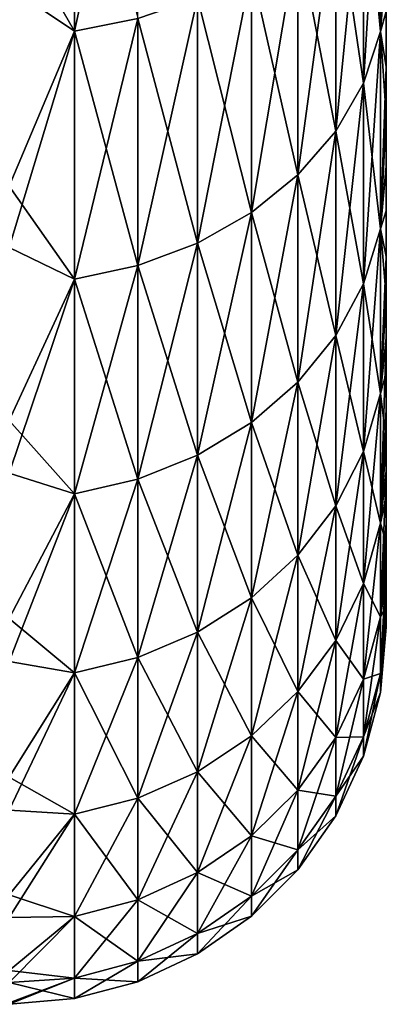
# Model space of a CAD drawing. Header units: millimetres. Extents: x -139 to 106, y -8 to 139.
# Tile 446 of 459: x 100.55 to 102.5, y 56.06 to 61.28. Entities that reach past the tile are written whole.
import ezdxf

# ---------------------------------------------------------------- set-up
doc = ezdxf.new("R2010")
doc.units = ezdxf.units.MM
doc.header["$LTSCALE"] = 53.842063
for name, color, linetype in [('93', 7, 'CONTINUOUS'), ('94', 7, 'CONTINUOUS'), ('95', 7, 'CONTINUOUS')]:
    doc.layers.add(name, color=color, linetype=linetype)

msp = doc.modelspace()

# ---------------------------------------------------------------- linework, layer by layer
at = {"layer": '93', "color": 8, "linetype": 'CONTINUOUS'}
for points in [[(100.8449, 61.2221, -13.3626), (100.5, 61.4548, -13.6604), (100.8449, 62.7002, -14.8406), (100.8449, 61.2221, -13.3626)], [(100.8449, 61.2221, -13.3626), (100.8449, 62.7002, -14.8406), (101.182, 61.289, -13.3024), (100.8449, 61.2221, -13.3626)], [(102.4696, 61.2195, -10.7843), (102.3792, 62.1776, -12.5023), (102.4696, 62.4281, -12.2767), (102.4696, 61.2195, -10.7843)], [(102.4696, 61.2195, -10.7843), (102.4696, 62.4281, -12.2767), (102.5, 61.9246, -11.1405), (102.4696, 61.2195, -10.7843)], [(102.3792, 60.9468, -10.9824), (102.2317, 61.9426, -12.7139), (102.3792, 62.1776, -12.5023), (102.3792, 60.9468, -10.9824)], [(102.3792, 60.9468, -10.9824), (102.3792, 62.1776, -12.5023), (102.4696, 61.2195, -10.7843), (102.3792, 60.9468, -10.9824)], [(102.2317, 60.691, -11.1683), (102.0314, 61.7302, -12.9051), (102.2317, 61.9426, -12.7139), (102.2317, 60.691, -11.1683)], [(102.2317, 60.691, -11.1683), (102.2317, 61.9426, -12.7139), (102.3792, 60.9468, -10.9824), (102.2317, 60.691, -11.1683)], [(102.5, 61.3269, -10.337), (102.4696, 61.2195, -10.7843), (102.5, 61.9246, -11.1405), (102.5, 61.3269, -10.337)], [(102.0314, 60.4598, -11.3362), (101.7845, 61.5469, -13.0701), (102.0314, 61.7302, -12.9051), (102.0314, 60.4598, -11.3362)], [(102.0314, 60.4598, -11.3362), (102.0314, 61.7302, -12.9051), (102.2317, 60.691, -11.1683), (102.0314, 60.4598, -11.3362)], [(101.7845, 60.2603, -11.4812), (101.4985, 61.3984, -13.2039), (101.7845, 61.5469, -13.0701), (101.7845, 60.2603, -11.4812)], [(101.7845, 60.2603, -11.4812), (101.7845, 61.5469, -13.0701), (102.0314, 60.4598, -11.3362), (101.7845, 60.2603, -11.4812)], [(100.5, 60.0745, -12.0156), (100.5, 61.4548, -13.6604), (100.8449, 61.2221, -13.3626), (100.5, 60.0745, -12.0156)], [(101.4985, 60.0985, -11.5987), (101.182, 61.289, -13.3024), (101.4985, 61.3984, -13.2039), (101.4985, 60.0985, -11.5987)], [(101.4985, 60.0985, -11.5987), (101.4985, 61.3984, -13.2039), (101.7845, 60.2603, -11.4812), (101.4985, 60.0985, -11.5987)], [(101.182, 59.9794, -11.6852), (100.8449, 61.2221, -13.3626), (101.182, 61.289, -13.3024), (101.182, 59.9794, -11.6852)], [(101.182, 59.9794, -11.6852), (101.182, 61.289, -13.3024), (101.4985, 60.0985, -11.5987), (101.182, 59.9794, -11.6852)], [(102.5, 60.7748, -9.5015), (102.4696, 61.2195, -10.7843), (102.5, 61.3269, -10.337), (102.5, 60.7748, -9.5015)], [(100.8449, 59.9067, -11.7381), (100.5, 60.0745, -12.0156), (100.8449, 61.2221, -13.3626), (100.8449, 59.9067, -11.7381)], [(100.8449, 59.9067, -11.7381), (100.8449, 61.2221, -13.3626), (101.182, 59.9794, -11.6852), (100.8449, 59.9067, -11.7381)], [(102.4696, 60.1735, -9.1736), (102.3792, 60.9468, -10.9824), (102.4696, 61.2195, -10.7843), (102.4696, 60.1735, -9.1736)], [(102.4696, 60.1735, -9.1736), (102.4696, 61.2195, -10.7843), (102.5, 60.7748, -9.5015), (102.4696, 60.1735, -9.1736)], [(102.3792, 59.8816, -9.3422), (102.2317, 60.691, -11.1683), (102.3792, 60.9468, -10.9824), (102.3792, 59.8816, -9.3422)], [(102.3792, 59.8816, -9.3422), (102.3792, 60.9468, -10.9824), (102.4696, 60.1735, -9.1736), (102.3792, 59.8816, -9.3422)], [(102.5, 60.2702, -8.6368), (102.4696, 60.1735, -9.1736), (102.5, 60.7748, -9.5015), (102.5, 60.2702, -8.6368)], [(102.2317, 59.6078, -9.5003), (102.0314, 60.4598, -11.3362), (102.2317, 60.691, -11.1683), (102.2317, 59.6078, -9.5003)], [(102.2317, 59.6078, -9.5003), (102.2317, 60.691, -11.1683), (102.3792, 59.8816, -9.3422), (102.2317, 59.6078, -9.5003)], [(102.0314, 59.3603, -9.6432), (101.7845, 60.2603, -11.4812), (102.0314, 60.4598, -11.3362), (102.0314, 59.3603, -9.6432)], [(102.0314, 59.3603, -9.6432), (102.0314, 60.4598, -11.3362), (102.2317, 59.6078, -9.5003), (102.0314, 59.3603, -9.6432)], [(101.7845, 59.1467, -9.7665), (101.4985, 60.0985, -11.5987), (101.7845, 60.2603, -11.4812), (101.7845, 59.1467, -9.7665)], [(101.7845, 59.1467, -9.7665), (101.7845, 60.2603, -11.4812), (102.0314, 59.3603, -9.6432), (101.7845, 59.1467, -9.7665)], [(102.5, 59.8144, -7.7453), (102.4696, 60.1735, -9.1736), (102.5, 60.2702, -8.6368), (102.5, 59.8144, -7.7453)], [(102.4696, 59.3017, -7.4625), (102.3792, 59.8816, -9.3422), (102.4696, 60.1735, -9.1736), (102.4696, 59.3017, -7.4625)], [(102.4696, 59.3017, -7.4625), (102.4696, 60.1735, -9.1736), (102.5, 59.8144, -7.7453), (102.4696, 59.3017, -7.4625)], [(101.4985, 58.9736, -9.8665), (101.182, 59.9794, -11.6852), (101.4985, 60.0985, -11.5987), (101.4985, 58.9736, -9.8665)], [(101.4985, 58.9736, -9.8665), (101.4985, 60.0985, -11.5987), (101.7845, 59.1467, -9.7665), (101.4985, 58.9736, -9.8665)], [(100.5, 58.8785, -10.2323), (100.5, 60.0745, -12.0156), (100.8449, 59.9067, -11.7381), (100.5, 58.8785, -10.2323)], [(101.182, 58.8461, -9.94), (100.8449, 59.9067, -11.7381), (101.182, 59.9794, -11.6852), (101.182, 58.8461, -9.94)], [(101.182, 58.8461, -9.94), (101.182, 59.9794, -11.6852), (101.4985, 58.9736, -9.8665), (101.182, 58.8461, -9.94)], [(100.8449, 58.7682, -9.985), (100.5, 58.8785, -10.2323), (100.8449, 59.9067, -11.7381), (100.8449, 58.7682, -9.985)], [(100.8449, 58.7682, -9.985), (100.8449, 59.9067, -11.7381), (101.182, 58.8461, -9.94), (100.8449, 58.7682, -9.985)], [(102.3792, 58.9938, -7.5996), (102.2317, 59.6078, -9.5003), (102.3792, 59.8816, -9.3422), (102.3792, 58.9938, -7.5996)], [(102.3792, 58.9938, -7.5996), (102.3792, 59.8816, -9.3422), (102.4696, 59.3017, -7.4625), (102.3792, 58.9938, -7.5996)], [(102.5, 59.4088, -6.8296), (102.4696, 59.3017, -7.4625), (102.5, 59.8144, -7.7453), (102.5, 59.4088, -6.8296)], [(102.2317, 58.7049, -7.7282), (102.0314, 59.3603, -9.6432), (102.2317, 59.6078, -9.5003), (102.2317, 58.7049, -7.7282)], [(102.2317, 58.7049, -7.7282), (102.2317, 59.6078, -9.5003), (102.3792, 58.9938, -7.5996), (102.2317, 58.7049, -7.7282)], [(102.5, 59.0547, -5.8929), (102.4696, 59.3017, -7.4625), (102.5, 59.4088, -6.8296), (102.5, 59.0547, -5.8929)], [(102.0314, 58.4438, -7.8445), (101.7845, 59.1467, -9.7665), (102.0314, 59.3603, -9.6432), (102.0314, 58.4438, -7.8445)], [(102.0314, 58.4438, -7.8445), (102.0314, 59.3603, -9.6432), (102.2317, 58.7049, -7.7282), (102.0314, 58.4438, -7.8445)], [(102.4696, 58.6135, -5.6696), (102.3792, 58.9938, -7.5996), (102.4696, 59.3017, -7.4625), (102.4696, 58.6135, -5.6696)], [(102.4696, 58.6135, -5.6696), (102.4696, 59.3017, -7.4625), (102.5, 59.0547, -5.8929), (102.4696, 58.6135, -5.6696)], [(101.7845, 58.2185, -7.9448), (101.4985, 58.9736, -9.8665), (101.7845, 59.1467, -9.7665), (101.7845, 58.2185, -7.9448)], [(101.7845, 58.2185, -7.9448), (101.7845, 59.1467, -9.7665), (102.0314, 58.4438, -7.8445), (101.7845, 58.2185, -7.9448)], [(102.5, 58.7534, -4.9383), (102.4696, 58.6135, -5.6696), (102.5, 59.0547, -5.8929), (102.5, 58.7534, -4.9383)], [(102.3792, 58.2929, -5.7738), (102.2317, 58.7049, -7.7282), (102.3792, 58.9938, -7.5996), (102.3792, 58.2929, -5.7738)], [(102.3792, 58.2929, -5.7738), (102.3792, 58.9938, -7.5996), (102.4696, 58.6135, -5.6696), (102.3792, 58.2929, -5.7738)], [(101.4985, 58.0358, -8.0261), (101.182, 58.8461, -9.94), (101.4985, 58.9736, -9.8665), (101.4985, 58.0358, -8.0261)], [(101.4985, 58.0358, -8.0261), (101.4985, 58.9736, -9.8665), (101.7845, 58.2185, -7.9448), (101.4985, 58.0358, -8.0261)], [(100.5, 57.8805, -8.3311), (100.5, 58.8785, -10.2323), (100.8449, 58.7682, -9.985), (100.5, 57.8805, -8.3311)], [(101.182, 57.9014, -8.086), (100.8449, 58.7682, -9.985), (101.182, 58.8461, -9.94), (101.182, 57.9014, -8.086)], [(101.182, 57.9014, -8.086), (101.182, 58.8461, -9.94), (101.4985, 58.0358, -8.0261), (101.182, 57.9014, -8.086)], [(100.8449, 57.8192, -8.1225), (100.5, 57.8805, -8.3311), (100.8449, 58.7682, -9.985), (100.8449, 57.8192, -8.1225)], [(100.8449, 57.8192, -8.1225), (100.8449, 58.7682, -9.985), (101.182, 57.9014, -8.086), (100.8449, 57.8192, -8.1225)], [(102.5, 58.5056, -3.9683), (102.4696, 58.6135, -5.6696), (102.5, 58.7534, -4.9383), (102.5, 58.5056, -3.9683)], [(102.2317, 57.9921, -5.8715), (102.0314, 58.4438, -7.8445), (102.2317, 58.7049, -7.7282), (102.2317, 57.9921, -5.8715)], [(102.2317, 57.9921, -5.8715), (102.2317, 58.7049, -7.7282), (102.3792, 58.2929, -5.7738), (102.2317, 57.9921, -5.8715)], [(102.4696, 58.1164, -3.8146), (102.3792, 58.2929, -5.7738), (102.4696, 58.6135, -5.6696), (102.4696, 58.1164, -3.8146)], [(102.4696, 58.1164, -3.8146), (102.4696, 58.6135, -5.6696), (102.5, 58.5056, -3.9683), (102.4696, 58.1164, -3.8146)], [(102.5, 58.3121, -2.9855), (102.4696, 58.1164, -3.8146), (102.5, 58.5056, -3.9683), (102.5, 58.3121, -2.9855)], [(102.0314, 57.7203, -5.9598), (101.7845, 58.2185, -7.9448), (102.0314, 58.4438, -7.8445), (102.0314, 57.7203, -5.9598)], [(102.0314, 57.7203, -5.9598), (102.0314, 58.4438, -7.8445), (102.2317, 57.9921, -5.8715), (102.0314, 57.7203, -5.9598)], [(102.5, 58.1735, -1.9936), (102.4696, 58.1164, -3.8146), (102.5, 58.3121, -2.9855), (102.5, 58.1735, -1.9936)], [(102.3792, 57.7867, -3.8847), (102.2317, 57.9921, -5.8715), (102.3792, 58.2929, -5.7738), (102.3792, 57.7867, -3.8847)], [(102.3792, 57.7867, -3.8847), (102.3792, 58.2929, -5.7738), (102.4696, 58.1164, -3.8146), (102.3792, 57.7867, -3.8847)], [(101.7845, 57.4858, -6.036), (101.4985, 58.0358, -8.0261), (101.7845, 58.2185, -7.9448), (101.7845, 57.4858, -6.036)], [(101.7845, 57.4858, -6.036), (101.7845, 58.2185, -7.9448), (102.0314, 57.7203, -5.9598), (101.7845, 57.4858, -6.036)], [(102.4696, 57.816, -1.9178), (102.4696, 58.1164, -3.8146), (102.5, 58.1735, -1.9936), (102.4696, 57.816, -1.9178)], [(102.5, 58.0904, -0.9971), (102.4696, 57.816, -1.9178), (102.5, 58.1735, -1.9936), (102.5, 58.0904, -0.9971)], [(102.4696, 57.816, -1.9178), (102.3792, 57.7867, -3.8847), (102.4696, 58.1164, -3.8146), (102.4696, 57.816, -1.9178)], [(102.5, 58.0628, 0), (102.4696, 57.816, -1.9178), (102.5, 58.0904, -0.9971), (102.5, 58.0628, 0)], [(102.4696, 57.7155, 0), (102.4696, 57.816, -1.9178), (102.5, 58.0628, 0), (102.4696, 57.7155, 0)], [(101.4985, 57.2956, -6.0978), (101.182, 57.9014, -8.086), (101.4985, 58.0358, -8.0261), (101.4985, 57.2956, -6.0978)], [(101.4985, 57.2956, -6.0978), (101.4985, 58.0358, -8.0261), (101.7845, 57.4858, -6.036), (101.4985, 57.2956, -6.0978)], [(102.2317, 57.4774, -3.9504), (102.0314, 57.7203, -5.9598), (102.2317, 57.9921, -5.8715), (102.2317, 57.4774, -3.9504)], [(102.2317, 57.4774, -3.9504), (102.2317, 57.9921, -5.8715), (102.3792, 57.7867, -3.8847), (102.2317, 57.4774, -3.9504)], [(101.182, 57.1557, -6.1433), (100.8449, 57.8192, -8.1225), (101.182, 57.9014, -8.086), (101.182, 57.1557, -6.1433)], [(101.182, 57.1557, -6.1433), (101.182, 57.9014, -8.086), (101.4985, 57.2956, -6.0978), (101.182, 57.1557, -6.1433)], [(100.5, 57.0922, -6.3338), (100.5, 57.8805, -8.3311), (100.8449, 57.8192, -8.1225), (100.5, 57.0922, -6.3338)], [(100.8449, 57.0701, -6.1711), (100.5, 57.0922, -6.3338), (100.8449, 57.8192, -8.1225), (100.8449, 57.0701, -6.1711)], [(100.8449, 57.0701, -6.1711), (100.8449, 57.8192, -8.1225), (101.182, 57.1557, -6.1433), (100.8449, 57.0701, -6.1711)], [(102.3792, 57.4808, -1.953), (102.2317, 57.4774, -3.9504), (102.3792, 57.7867, -3.8847), (102.3792, 57.4808, -1.953)], [(102.3792, 57.4808, -1.953), (102.3792, 57.7867, -3.8847), (102.4696, 57.816, -1.9178), (102.3792, 57.4808, -1.953)], [(102.4696, 57.7155, 0), (102.3792, 57.4808, -1.953), (102.4696, 57.816, -1.9178), (102.4696, 57.7155, 0)], [(102.0314, 57.1978, -4.0099), (101.7845, 57.4858, -6.036), (102.0314, 57.7203, -5.9598), (102.0314, 57.1978, -4.0099)], [(102.0314, 57.1978, -4.0099), (102.0314, 57.7203, -5.9598), (102.2317, 57.4774, -3.9504), (102.0314, 57.1978, -4.0099)], [(102.3792, 57.3784, 0), (102.3792, 57.4808, -1.953), (102.4696, 57.7155, 0), (102.3792, 57.3784, 0)], [(101.7845, 56.9566, -4.0611), (101.4985, 57.2956, -6.0978), (101.7845, 57.4858, -6.036), (101.7845, 56.9566, -4.0611)], [(101.7845, 56.9566, -4.0611), (101.7845, 57.4858, -6.036), (102.0314, 57.1978, -4.0099), (101.7845, 56.9566, -4.0611)], [(102.2317, 57.1663, -1.9861), (102.0314, 57.1978, -4.0099), (102.2317, 57.4774, -3.9504), (102.2317, 57.1663, -1.9861)], [(102.2317, 57.1663, -1.9861), (102.2317, 57.4774, -3.9504), (102.3792, 57.4808, -1.953), (102.2317, 57.1663, -1.9861)], [(102.3792, 57.3784, 0), (102.2317, 57.1663, -1.9861), (102.3792, 57.4808, -1.953), (102.3792, 57.3784, 0)], [(102.2317, 57.0622, 0), (102.2317, 57.1663, -1.9861), (102.3792, 57.3784, 0), (102.2317, 57.0622, 0)], [(101.4985, 56.7611, -4.1027), (101.182, 57.1557, -6.1433), (101.4985, 57.2956, -6.0978), (101.4985, 56.7611, -4.1027)], [(101.4985, 56.7611, -4.1027), (101.4985, 57.2956, -6.0978), (101.7845, 56.9566, -4.0611), (101.4985, 56.7611, -4.1027)], [(102.0314, 56.882, -2.016), (101.7845, 56.9566, -4.0611), (102.0314, 57.1978, -4.0099), (102.0314, 56.882, -2.016)], [(102.0314, 56.882, -2.016), (102.0314, 57.1978, -4.0099), (102.2317, 57.1663, -1.9861), (102.0314, 56.882, -2.016)], [(102.2317, 57.0622, 0), (102.0314, 56.882, -2.016), (102.2317, 57.1663, -1.9861), (102.2317, 57.0622, 0)], [(101.182, 56.6171, -4.1333), (100.8449, 57.0701, -6.1711), (101.182, 57.1557, -6.1433), (101.182, 56.6171, -4.1333)], [(101.182, 56.6171, -4.1333), (101.182, 57.1557, -6.1433), (101.4985, 56.7611, -4.1027), (101.182, 56.6171, -4.1333)], [(100.5, 56.5225, -4.2635), (100.5, 57.0922, -6.3338), (100.8449, 57.0701, -6.1711), (100.5, 56.5225, -4.2635)], [(100.8449, 56.5291, -4.152), (100.5, 56.5225, -4.2635), (100.8449, 57.0701, -6.1711), (100.8449, 56.5291, -4.152)], [(100.8449, 56.5291, -4.152), (100.8449, 57.0701, -6.1711), (101.182, 56.6171, -4.1333), (100.8449, 56.5291, -4.152)], [(102.0314, 56.7764, 0), (102.0314, 56.882, -2.016), (102.2317, 57.0622, 0), (102.0314, 56.7764, 0)], [(101.7845, 56.6368, -2.0418), (101.4985, 56.7611, -4.1027), (101.7845, 56.9566, -4.0611), (101.7845, 56.6368, -2.0418)], [(101.7845, 56.6368, -2.0418), (101.7845, 56.9566, -4.0611), (102.0314, 56.882, -2.016), (101.7845, 56.6368, -2.0418)], [(102.0314, 56.7764, 0), (101.7845, 56.6368, -2.0418), (102.0314, 56.882, -2.016), (102.0314, 56.7764, 0)], [(101.4985, 56.4379, -2.0627), (101.182, 56.6171, -4.1333), (101.4985, 56.7611, -4.1027), (101.4985, 56.4379, -2.0627)], [(101.4985, 56.4379, -2.0627), (101.4985, 56.7611, -4.1027), (101.7845, 56.6368, -2.0418), (101.4985, 56.4379, -2.0627)], [(101.7845, 56.5298, 0), (101.7845, 56.6368, -2.0418), (102.0314, 56.7764, 0), (101.7845, 56.5298, 0)], [(101.7845, 56.5298, 0), (101.4985, 56.4379, -2.0627), (101.7845, 56.6368, -2.0418), (101.7845, 56.5298, 0)], [(101.182, 56.2916, -2.078), (100.8449, 56.5291, -4.152), (101.182, 56.6171, -4.1333), (101.182, 56.2916, -2.078)], [(101.182, 56.2916, -2.078), (101.182, 56.6171, -4.1333), (101.4985, 56.4379, -2.0627), (101.182, 56.2916, -2.078)], [(100.5, 56.178, -2.1441), (100.5, 56.5225, -4.2635), (100.8449, 56.5291, -4.152), (100.5, 56.178, -2.1441)], [(100.8449, 56.2021, -2.0874), (100.5, 56.178, -2.1441), (100.8449, 56.5291, -4.152), (100.8449, 56.2021, -2.0874)], [(100.8449, 56.2021, -2.0874), (100.8449, 56.5291, -4.152), (101.182, 56.2916, -2.078), (100.8449, 56.2021, -2.0874)], [(101.4985, 56.3298, 0), (101.4985, 56.4379, -2.0627), (101.7845, 56.5298, 0), (101.4985, 56.3298, 0)], [(101.4985, 56.3298, 0), (101.182, 56.2916, -2.078), (101.4985, 56.4379, -2.0627), (101.4985, 56.3298, 0)], [(101.182, 56.1827, 0), (101.182, 56.2916, -2.078), (101.4985, 56.3298, 0), (101.182, 56.1827, 0)], [(101.182, 56.1827, 0), (100.8449, 56.2021, -2.0874), (101.182, 56.2916, -2.078), (101.182, 56.1827, 0)], [(100.8449, 56.0927, 0), (100.5, 56.178, -2.1441), (100.8449, 56.2021, -2.0874), (100.8449, 56.0927, 0)], [(100.5, 56.0628, 0), (100.5, 56.178, -2.1441), (100.8449, 56.0927, 0), (100.5, 56.0628, 0)], [(100.8449, 56.0927, 0), (100.8449, 56.2021, -2.0874), (101.182, 56.1827, 0), (100.8449, 56.0927, 0)]]:
    msp.add_3dface(points, dxfattribs=at)
at = {"layer": '94', "color": 8, "linetype": 'CONTINUOUS'}
for points in [[(100.8449, 62.7002, 14.8406), (100.8449, 61.2221, 13.3626), (101.182, 62.7604, 14.7738), (100.8449, 62.7002, 14.8406)], [(101.182, 62.7604, 14.7738), (100.8449, 61.2221, 13.3626), (101.182, 61.289, 13.3024), (101.182, 62.7604, 14.7738)], [(100.8449, 62.7002, 14.8406), (100.5, 61.8236, 14.0444), (100.8449, 61.2221, 13.3626), (100.8449, 62.7002, 14.8406)], [(102.3792, 62.1776, 12.5023), (102.3792, 60.9468, 10.9824), (102.4696, 62.4281, 12.2767), (102.3792, 62.1776, 12.5023)], [(102.4696, 62.4281, 12.2767), (102.3792, 60.9468, 10.9824), (102.4696, 61.2195, 10.7843), (102.4696, 62.4281, 12.2767)], [(102.4696, 62.4281, 12.2767), (102.4696, 61.2195, 10.7843), (102.5, 62.2263, 11.5131), (102.4696, 62.4281, 12.2767)], [(102.5, 62.2263, 11.5131), (102.4696, 61.2195, 10.7843), (102.5, 61.6074, 10.7258), (102.5, 62.2263, 11.5131)], [(102.2317, 61.9426, 12.7139), (102.2317, 60.691, 11.1683), (102.3792, 62.1776, 12.5023), (102.2317, 61.9426, 12.7139)], [(102.3792, 62.1776, 12.5023), (102.2317, 60.691, 11.1683), (102.3792, 60.9468, 10.9824), (102.3792, 62.1776, 12.5023)], [(102.0314, 61.7302, 12.9051), (102.0314, 60.4598, 11.3362), (102.2317, 61.9426, 12.7139), (102.0314, 61.7302, 12.9051)], [(102.2317, 61.9426, 12.7139), (102.0314, 60.4598, 11.3362), (102.2317, 60.691, 11.1683), (102.2317, 61.9426, 12.7139)], [(100.5, 61.8236, 14.0444), (100.5, 60.4, 12.437), (100.8449, 61.2221, 13.3626), (100.5, 61.8236, 14.0444)], [(101.7845, 61.5469, 13.0701), (101.7845, 60.2603, 11.4812), (102.0314, 61.7302, 12.9051), (101.7845, 61.5469, 13.0701)], [(102.0314, 61.7302, 12.9051), (101.7845, 60.2603, 11.4812), (102.0314, 60.4598, 11.3362), (102.0314, 61.7302, 12.9051)], [(102.5, 61.6074, 10.7258), (102.4696, 61.2195, 10.7843), (102.5, 61.0333, 9.9053), (102.5, 61.6074, 10.7258)], [(101.4985, 61.3984, 13.2039), (101.4985, 60.0985, 11.5987), (101.7845, 61.5469, 13.0701), (101.4985, 61.3984, 13.2039)], [(101.7845, 61.5469, 13.0701), (101.4985, 60.0985, 11.5987), (101.7845, 60.2603, 11.4812), (101.7845, 61.5469, 13.0701)], [(101.182, 61.289, 13.3024), (101.182, 59.9794, 11.6852), (101.4985, 61.3984, 13.2039), (101.182, 61.289, 13.3024)], [(101.4985, 61.3984, 13.2039), (101.182, 59.9794, 11.6852), (101.4985, 60.0985, 11.5987), (101.4985, 61.3984, 13.2039)], [(100.8449, 61.2221, 13.3626), (100.8449, 59.9067, 11.7381), (101.182, 61.289, 13.3024), (100.8449, 61.2221, 13.3626)], [(101.182, 61.289, 13.3024), (100.8449, 59.9067, 11.7381), (101.182, 59.9794, 11.6852), (101.182, 61.289, 13.3024)], [(100.8449, 61.2221, 13.3626), (100.5, 60.4, 12.437), (100.8449, 59.9067, 11.7381), (100.8449, 61.2221, 13.3626)], [(102.3792, 60.9468, 10.9824), (102.3792, 59.8816, 9.3422), (102.4696, 61.2195, 10.7843), (102.3792, 60.9468, 10.9824)], [(102.4696, 61.2195, 10.7843), (102.3792, 59.8816, 9.3422), (102.4696, 60.1735, 9.1736), (102.4696, 61.2195, 10.7843)], [(102.4696, 61.2195, 10.7843), (102.4696, 60.1735, 9.1736), (102.5, 61.0333, 9.9053), (102.4696, 61.2195, 10.7843)], [(102.5, 61.0333, 9.9053), (102.4696, 60.1735, 9.1736), (102.5, 60.5058, 9.0543), (102.5, 61.0333, 9.9053)], [(102.2317, 60.691, 11.1683), (102.2317, 59.6078, 9.5003), (102.3792, 60.9468, 10.9824), (102.2317, 60.691, 11.1683)], [(102.3792, 60.9468, 10.9824), (102.2317, 59.6078, 9.5003), (102.3792, 59.8816, 9.3422), (102.3792, 60.9468, 10.9824)], [(102.0314, 60.4598, 11.3362), (102.0314, 59.3603, 9.6432), (102.2317, 60.691, 11.1683), (102.0314, 60.4598, 11.3362)], [(102.2317, 60.691, 11.1683), (102.0314, 59.3603, 9.6432), (102.2317, 59.6078, 9.5003), (102.2317, 60.691, 11.1683)], [(102.5, 60.5058, 9.0543), (102.4696, 60.1735, 9.1736), (102.5, 60.0264, 8.1752), (102.5, 60.5058, 9.0543)], [(101.7845, 60.2603, 11.4812), (101.7845, 59.1467, 9.7665), (102.0314, 60.4598, 11.3362), (101.7845, 60.2603, 11.4812)], [(102.0314, 60.4598, 11.3362), (101.7845, 59.1467, 9.7665), (102.0314, 59.3603, 9.6432), (102.0314, 60.4598, 11.3362)], [(100.5, 60.4, 12.437), (100.5, 59.157, 10.6861), (100.8449, 59.9067, 11.7381), (100.5, 60.4, 12.437)], [(101.4985, 60.0985, 11.5987), (101.4985, 58.9736, 9.8665), (101.7845, 60.2603, 11.4812), (101.4985, 60.0985, 11.5987)], [(101.7845, 60.2603, 11.4812), (101.4985, 58.9736, 9.8665), (101.7845, 59.1467, 9.7665), (101.7845, 60.2603, 11.4812)], [(102.3792, 59.8816, 9.3422), (102.3792, 58.9938, 7.5996), (102.4696, 60.1735, 9.1736), (102.3792, 59.8816, 9.3422)], [(102.4696, 60.1735, 9.1736), (102.3792, 58.9938, 7.5996), (102.4696, 59.3017, 7.4625), (102.4696, 60.1735, 9.1736)], [(102.4696, 60.1735, 9.1736), (102.4696, 59.3017, 7.4625), (102.5, 60.0264, 8.1752), (102.4696, 60.1735, 9.1736)], [(101.182, 59.9794, 11.6852), (101.182, 58.8461, 9.94), (101.4985, 60.0985, 11.5987), (101.182, 59.9794, 11.6852)], [(101.4985, 60.0985, 11.5987), (101.182, 58.8461, 9.94), (101.4985, 58.9736, 9.8665), (101.4985, 60.0985, 11.5987)], [(100.8449, 59.9067, 11.7381), (100.8449, 58.7682, 9.985), (101.182, 59.9794, 11.6852), (100.8449, 59.9067, 11.7381)], [(101.182, 59.9794, 11.6852), (100.8449, 58.7682, 9.985), (101.182, 58.8461, 9.94), (101.182, 59.9794, 11.6852)], [(102.5, 60.0264, 8.1752), (102.4696, 59.3017, 7.4625), (102.5, 59.5965, 7.2707), (102.5, 60.0264, 8.1752)], [(100.8449, 59.9067, 11.7381), (100.5, 59.157, 10.6861), (100.8449, 58.7682, 9.985), (100.8449, 59.9067, 11.7381)], [(102.2317, 59.6078, 9.5003), (102.2317, 58.7049, 7.7282), (102.3792, 59.8816, 9.3422), (102.2317, 59.6078, 9.5003)], [(102.3792, 59.8816, 9.3422), (102.2317, 58.7049, 7.7282), (102.3792, 58.9938, 7.5996), (102.3792, 59.8816, 9.3422)], [(102.0314, 59.3603, 9.6432), (102.0314, 58.4438, 7.8445), (102.2317, 59.6078, 9.5003), (102.0314, 59.3603, 9.6432)], [(102.2317, 59.6078, 9.5003), (102.0314, 58.4438, 7.8445), (102.2317, 58.7049, 7.7282), (102.2317, 59.6078, 9.5003)], [(102.4696, 59.3017, 7.4625), (102.4696, 58.6135, 5.6696), (102.5, 59.5965, 7.2707), (102.4696, 59.3017, 7.4625)], [(102.5, 59.5965, 7.2707), (102.4696, 58.6135, 5.6696), (102.5, 59.2177, 6.3437), (102.5, 59.5965, 7.2707)], [(101.7845, 59.1467, 9.7665), (101.7845, 58.2185, 7.9448), (102.0314, 59.3603, 9.6432), (101.7845, 59.1467, 9.7665)], [(102.0314, 59.3603, 9.6432), (101.7845, 58.2185, 7.9448), (102.0314, 58.4438, 7.8445), (102.0314, 59.3603, 9.6432)], [(102.3792, 58.9938, 7.5996), (102.3792, 58.2929, 5.7738), (102.4696, 59.3017, 7.4625), (102.3792, 58.9938, 7.5996)], [(102.4696, 59.3017, 7.4625), (102.3792, 58.2929, 5.7738), (102.4696, 58.6135, 5.6696), (102.4696, 59.3017, 7.4625)], [(102.5, 59.2177, 6.3437), (102.4696, 58.6135, 5.6696), (102.5, 58.8911, 5.3974), (102.5, 59.2177, 6.3437)], [(100.5, 59.157, 10.6861), (100.5, 58.1088, 8.8121), (100.8449, 58.7682, 9.985), (100.5, 59.157, 10.6861)], [(101.4985, 58.9736, 9.8665), (101.4985, 58.0358, 8.0261), (101.7845, 59.1467, 9.7665), (101.4985, 58.9736, 9.8665)], [(101.7845, 59.1467, 9.7665), (101.4985, 58.0358, 8.0261), (101.7845, 58.2185, 7.9448), (101.7845, 59.1467, 9.7665)], [(102.2317, 58.7049, 7.7282), (102.2317, 57.9921, 5.8715), (102.3792, 58.9938, 7.5996), (102.2317, 58.7049, 7.7282)], [(102.3792, 58.9938, 7.5996), (102.2317, 57.9921, 5.8715), (102.3792, 58.2929, 5.7738), (102.3792, 58.9938, 7.5996)], [(101.182, 58.8461, 9.94), (101.182, 57.9014, 8.086), (101.4985, 58.9736, 9.8665), (101.182, 58.8461, 9.94)], [(101.4985, 58.9736, 9.8665), (101.182, 57.9014, 8.086), (101.4985, 58.0358, 8.0261), (101.4985, 58.9736, 9.8665)], [(102.4696, 58.6135, 5.6696), (102.4696, 58.1164, 3.8146), (102.5, 58.8911, 5.3974), (102.4696, 58.6135, 5.6696)], [(102.5, 58.8911, 5.3974), (102.4696, 58.1164, 3.8146), (102.5, 58.6175, 4.4343), (102.5, 58.8911, 5.3974)], [(100.8449, 58.7682, 9.985), (100.8449, 57.8192, 8.1225), (101.182, 58.8461, 9.94), (100.8449, 58.7682, 9.985)], [(101.182, 58.8461, 9.94), (100.8449, 57.8192, 8.1225), (101.182, 57.9014, 8.086), (101.182, 58.8461, 9.94)], [(100.8449, 58.7682, 9.985), (100.5, 58.1088, 8.8121), (100.8449, 57.8192, 8.1225), (100.8449, 58.7682, 9.985)], [(102.0314, 58.4438, 7.8445), (102.0314, 57.7203, 5.9598), (102.2317, 58.7049, 7.7282), (102.0314, 58.4438, 7.8445)], [(102.2317, 58.7049, 7.7282), (102.0314, 57.7203, 5.9598), (102.2317, 57.9921, 5.8715), (102.2317, 58.7049, 7.7282)], [(102.3792, 58.2929, 5.7738), (102.3792, 57.7867, 3.8847), (102.4696, 58.6135, 5.6696), (102.3792, 58.2929, 5.7738)], [(102.4696, 58.6135, 5.6696), (102.3792, 57.7867, 3.8847), (102.4696, 58.1164, 3.8146), (102.4696, 58.6135, 5.6696)], [(102.5, 58.6175, 4.4343), (102.4696, 58.1164, 3.8146), (102.5, 58.3979, 3.457), (102.5, 58.6175, 4.4343)], [(101.7845, 58.2185, 7.9448), (101.7845, 57.4858, 6.036), (102.0314, 58.4438, 7.8445), (101.7845, 58.2185, 7.9448)], [(102.0314, 58.4438, 7.8445), (101.7845, 57.4858, 6.036), (102.0314, 57.7203, 5.9598), (102.0314, 58.4438, 7.8445)], [(102.4696, 58.1164, 3.8146), (102.4696, 57.816, 1.9178), (102.5, 58.3979, 3.457), (102.4696, 58.1164, 3.8146)], [(102.5, 58.3979, 3.457), (102.4696, 57.816, 1.9178), (102.5, 58.2329, 2.4693), (102.5, 58.3979, 3.457)], [(102.2317, 57.9921, 5.8715), (102.2317, 57.4774, 3.9504), (102.3792, 58.2929, 5.7738), (102.2317, 57.9921, 5.8715)], [(102.3792, 58.2929, 5.7738), (102.2317, 57.4774, 3.9504), (102.3792, 57.7867, 3.8847), (102.3792, 58.2929, 5.7738)], [(101.4985, 58.0358, 8.0261), (101.4985, 57.2956, 6.0978), (101.7845, 58.2185, 7.9448), (101.4985, 58.0358, 8.0261)], [(101.7845, 58.2185, 7.9448), (101.4985, 57.2956, 6.0978), (101.7845, 57.4858, 6.036), (101.7845, 58.2185, 7.9448)], [(102.5, 58.2329, 2.4693), (102.4696, 57.816, 1.9178), (102.5, 58.1233, 1.4752), (102.5, 58.2329, 2.4693)], [(100.5, 58.1088, 8.8121), (100.5, 57.2675, 6.8366), (100.8449, 57.8192, 8.1225), (100.5, 58.1088, 8.8121)], [(102.3792, 57.7867, 3.8847), (102.3792, 57.4808, 1.953), (102.4696, 58.1164, 3.8146), (102.3792, 57.7867, 3.8847)], [(102.4696, 58.1164, 3.8146), (102.3792, 57.4808, 1.953), (102.4696, 57.816, 1.9178), (102.4696, 58.1164, 3.8146)], [(102.4696, 57.816, 1.9178), (102.4696, 57.7155, 0), (102.5, 58.1233, 1.4752), (102.4696, 57.816, 1.9178)], [(102.5, 58.1233, 1.4752), (102.4696, 57.7155, 0), (102.5, 58.0692, 0.4792), (102.5, 58.1233, 1.4752)], [(102.5, 58.0692, 0.4792), (102.4696, 57.7155, 0), (102.5, 58.0644, 0.2396), (102.5, 58.0692, 0.4792)], [(102.4696, 57.7155, 0), (102.5, 58.0628, 0), (102.5, 58.0644, 0.2396), (102.4696, 57.7155, 0)], [(101.182, 57.9014, 8.086), (101.182, 57.1557, 6.1433), (101.4985, 58.0358, 8.0261), (101.182, 57.9014, 8.086)], [(101.4985, 58.0358, 8.0261), (101.182, 57.1557, 6.1433), (101.4985, 57.2956, 6.0978), (101.4985, 58.0358, 8.0261)], [(102.0314, 57.7203, 5.9598), (102.0314, 57.1978, 4.0099), (102.2317, 57.9921, 5.8715), (102.0314, 57.7203, 5.9598)], [(102.2317, 57.9921, 5.8715), (102.0314, 57.1978, 4.0099), (102.2317, 57.4774, 3.9504), (102.2317, 57.9921, 5.8715)], [(100.8449, 57.8192, 8.1225), (100.8449, 57.0701, 6.1711), (101.182, 57.9014, 8.086), (100.8449, 57.8192, 8.1225)], [(101.182, 57.9014, 8.086), (100.8449, 57.0701, 6.1711), (101.182, 57.1557, 6.1433), (101.182, 57.9014, 8.086)], [(100.8449, 57.8192, 8.1225), (100.5, 57.2675, 6.8366), (100.8449, 57.0701, 6.1711), (100.8449, 57.8192, 8.1225)], [(102.2317, 57.4774, 3.9504), (102.2317, 57.1663, 1.9861), (102.3792, 57.7867, 3.8847), (102.2317, 57.4774, 3.9504)], [(102.3792, 57.7867, 3.8847), (102.2317, 57.1663, 1.9861), (102.3792, 57.4808, 1.953), (102.3792, 57.7867, 3.8847)], [(102.3792, 57.3784, 0), (102.4696, 57.7155, 0), (102.4696, 57.816, 1.9178), (102.3792, 57.3784, 0)], [(102.3792, 57.4808, 1.953), (102.3792, 57.3784, 0), (102.4696, 57.816, 1.9178), (102.3792, 57.4808, 1.953)], [(101.7845, 57.4858, 6.036), (101.7845, 56.9566, 4.0611), (102.0314, 57.7203, 5.9598), (101.7845, 57.4858, 6.036)], [(102.0314, 57.7203, 5.9598), (101.7845, 56.9566, 4.0611), (102.0314, 57.1978, 4.0099), (102.0314, 57.7203, 5.9598)], [(101.4985, 57.2956, 6.0978), (101.4985, 56.7611, 4.1027), (101.7845, 57.4858, 6.036), (101.4985, 57.2956, 6.0978)], [(101.7845, 57.4858, 6.036), (101.4985, 56.7611, 4.1027), (101.7845, 56.9566, 4.0611), (101.7845, 57.4858, 6.036)], [(102.0314, 57.1978, 4.0099), (102.0314, 56.882, 2.016), (102.2317, 57.4774, 3.9504), (102.0314, 57.1978, 4.0099)], [(102.2317, 57.4774, 3.9504), (102.0314, 56.882, 2.016), (102.2317, 57.1663, 1.9861), (102.2317, 57.4774, 3.9504)], [(102.2317, 57.0622, 0), (102.3792, 57.3784, 0), (102.3792, 57.4808, 1.953), (102.2317, 57.0622, 0)], [(102.2317, 57.1663, 1.9861), (102.2317, 57.0622, 0), (102.3792, 57.4808, 1.953), (102.2317, 57.1663, 1.9861)], [(100.5, 57.2675, 6.8366), (100.5, 56.6429, 4.7822), (100.8449, 57.0701, 6.1711), (100.5, 57.2675, 6.8366)], [(101.182, 57.1557, 6.1433), (101.182, 56.6171, 4.1333), (101.4985, 57.2956, 6.0978), (101.182, 57.1557, 6.1433)], [(101.4985, 57.2956, 6.0978), (101.182, 56.6171, 4.1333), (101.4985, 56.7611, 4.1027), (101.4985, 57.2956, 6.0978)], [(101.7845, 56.9566, 4.0611), (101.7845, 56.6368, 2.0418), (102.0314, 57.1978, 4.0099), (101.7845, 56.9566, 4.0611)], [(102.0314, 57.1978, 4.0099), (101.7845, 56.6368, 2.0418), (102.0314, 56.882, 2.016), (102.0314, 57.1978, 4.0099)], [(102.0314, 56.7764, 0), (102.2317, 57.0622, 0), (102.2317, 57.1663, 1.9861), (102.0314, 56.7764, 0)], [(102.0314, 56.882, 2.016), (102.0314, 56.7764, 0), (102.2317, 57.1663, 1.9861), (102.0314, 56.882, 2.016)], [(100.8449, 57.0701, 6.1711), (100.8449, 56.5291, 4.152), (101.182, 57.1557, 6.1433), (100.8449, 57.0701, 6.1711)], [(101.182, 57.1557, 6.1433), (100.8449, 56.5291, 4.152), (101.182, 56.6171, 4.1333), (101.182, 57.1557, 6.1433)], [(100.8449, 57.0701, 6.1711), (100.5, 56.6429, 4.7822), (100.8449, 56.5291, 4.152), (100.8449, 57.0701, 6.1711)], [(101.4985, 56.7611, 4.1027), (101.4985, 56.4379, 2.0627), (101.7845, 56.9566, 4.0611), (101.4985, 56.7611, 4.1027)], [(101.7845, 56.9566, 4.0611), (101.4985, 56.4379, 2.0627), (101.7845, 56.6368, 2.0418), (101.7845, 56.9566, 4.0611)], [(101.7845, 56.5298, 0), (102.0314, 56.7764, 0), (102.0314, 56.882, 2.016), (101.7845, 56.5298, 0)], [(101.7845, 56.6368, 2.0418), (101.7845, 56.5298, 0), (102.0314, 56.882, 2.016), (101.7845, 56.6368, 2.0418)], [(101.182, 56.6171, 4.1333), (101.182, 56.2916, 2.078), (101.4985, 56.7611, 4.1027), (101.182, 56.6171, 4.1333)], [(101.4985, 56.7611, 4.1027), (101.182, 56.2916, 2.078), (101.4985, 56.4379, 2.0627), (101.4985, 56.7611, 4.1027)], [(100.5, 56.6429, 4.7822), (100.5, 56.2422, 2.6727), (100.8449, 56.5291, 4.152), (100.5, 56.6429, 4.7822)], [(101.4985, 56.3298, 0), (101.7845, 56.5298, 0), (101.7845, 56.6368, 2.0418), (101.4985, 56.3298, 0)], [(101.4985, 56.4379, 2.0627), (101.4985, 56.3298, 0), (101.7845, 56.6368, 2.0418), (101.4985, 56.4379, 2.0627)], [(100.8449, 56.5291, 4.152), (100.8449, 56.2021, 2.0874), (101.182, 56.6171, 4.1333), (100.8449, 56.5291, 4.152)], [(101.182, 56.6171, 4.1333), (100.8449, 56.2021, 2.0874), (101.182, 56.2916, 2.078), (101.182, 56.6171, 4.1333)], [(100.8449, 56.5291, 4.152), (100.5, 56.2422, 2.6727), (100.8449, 56.2021, 2.0874), (100.8449, 56.5291, 4.152)], [(101.182, 56.1827, 0), (101.4985, 56.3298, 0), (101.4985, 56.4379, 2.0627), (101.182, 56.1827, 0)], [(101.182, 56.2916, 2.078), (101.182, 56.1827, 0), (101.4985, 56.4379, 2.0627), (101.182, 56.2916, 2.078)], [(100.8449, 56.0927, 0), (101.182, 56.1827, 0), (101.182, 56.2916, 2.078), (100.8449, 56.0927, 0)], [(100.8449, 56.2021, 2.0874), (100.8449, 56.0927, 0), (101.182, 56.2916, 2.078), (100.8449, 56.2021, 2.0874)], [(100.5, 56.2422, 2.6727), (100.5, 56.0699, 0.5324), (100.8449, 56.2021, 2.0874), (100.5, 56.2422, 2.6727)], [(100.5, 56.0699, 0.5324), (100.5, 56.0645, 0.2662), (100.8449, 56.2021, 2.0874), (100.5, 56.0699, 0.5324)], [(100.5, 56.0645, 0.2662), (100.5, 56.0628, 0), (100.8449, 56.2021, 2.0874), (100.5, 56.0645, 0.2662)], [(100.5, 56.0628, 0), (100.8449, 56.0927, 0), (100.8449, 56.2021, 2.0874), (100.5, 56.0628, 0)]]:
    msp.add_3dface(points, dxfattribs=at)
at = {"layer": '95', "color": 8, "linetype": 'CONTINUOUS'}
for points in [[(102.5, 58.0628, 0), (102.5, 58.0904, -0.9971), (102.5, 94.0628, 0), (102.5, 58.0628, 0)], [(102.5, 58.0628, 0), (102.5, 94.0628, 0), (102.5, 94.0351, 0.9971), (102.5, 58.0628, 0)], [(102.5, 58.0904, -0.9971), (102.5, 94.0612, -0.2396), (102.5, 94.0628, 0), (102.5, 58.0904, -0.9971)], [(102.5, 58.0904, -0.9971), (102.5, 94.0564, -0.4792), (102.5, 94.0612, -0.2396), (102.5, 58.0904, -0.9971)], [(102.5, 58.0904, -0.9971), (102.5, 94.0022, -1.4752), (102.5, 94.0564, -0.4792), (102.5, 58.0904, -0.9971)], [(102.5, 58.0628, 0), (102.5, 94.0351, 0.9971), (102.5, 58.0644, 0.2396), (102.5, 58.0628, 0)], [(102.5, 94.0351, 0.9971), (102.5, 93.952, 1.9936), (102.5, 58.1233, 1.4752), (102.5, 94.0351, 0.9971)], [(102.5, 94.0351, 0.9971), (102.5, 58.1233, 1.4752), (102.5, 58.0692, 0.4792), (102.5, 94.0351, 0.9971)], [(102.5, 94.0351, 0.9971), (102.5, 58.0692, 0.4792), (102.5, 58.0644, 0.2396), (102.5, 94.0351, 0.9971)], [(102.5, 58.0904, -0.9971), (102.5, 58.1735, -1.9936), (102.5, 94.0022, -1.4752), (102.5, 58.0904, -0.9971)], [(102.5, 58.1735, -1.9936), (102.5, 93.8926, -2.4693), (102.5, 94.0022, -1.4752), (102.5, 58.1735, -1.9936)], [(102.5, 93.952, 1.9936), (102.5, 93.8134, 2.9855), (102.5, 58.2329, 2.4693), (102.5, 93.952, 1.9936)], [(102.5, 93.952, 1.9936), (102.5, 58.2329, 2.4693), (102.5, 58.1233, 1.4752), (102.5, 93.952, 1.9936)], [(102.5, 58.1735, -1.9936), (102.5, 58.3121, -2.9855), (102.5, 93.8926, -2.4693), (102.5, 58.1735, -1.9936)], [(102.5, 58.3121, -2.9855), (102.5, 93.7277, -3.457), (102.5, 93.8926, -2.4693), (102.5, 58.3121, -2.9855)], [(102.5, 93.8134, 2.9855), (102.5, 93.6199, 3.9683), (102.5, 58.3979, 3.457), (102.5, 93.8134, 2.9855)], [(102.5, 93.8134, 2.9855), (102.5, 58.3979, 3.457), (102.5, 58.2329, 2.4693), (102.5, 93.8134, 2.9855)], [(102.5, 58.3121, -2.9855), (102.5, 58.5056, -3.9683), (102.5, 93.7277, -3.457), (102.5, 58.3121, -2.9855)], [(102.5, 58.5056, -3.9683), (102.5, 93.508, -4.4343), (102.5, 93.7277, -3.457), (102.5, 58.5056, -3.9683)], [(102.5, 93.6199, 3.9683), (102.5, 93.3721, 4.9383), (102.5, 58.6175, 4.4343), (102.5, 93.6199, 3.9683)], [(102.5, 93.6199, 3.9683), (102.5, 58.6175, 4.4343), (102.5, 58.3979, 3.457), (102.5, 93.6199, 3.9683)], [(102.5, 58.5056, -3.9683), (102.5, 58.7534, -4.9383), (102.5, 93.508, -4.4343), (102.5, 58.5056, -3.9683)], [(102.5, 58.7534, -4.9383), (102.5, 93.2345, -5.3974), (102.5, 93.508, -4.4343), (102.5, 58.7534, -4.9383)], [(102.5, 93.3721, 4.9383), (102.5, 93.0708, 5.8929), (102.5, 58.8911, 5.3974), (102.5, 93.3721, 4.9383)], [(102.5, 93.3721, 4.9383), (102.5, 58.8911, 5.3974), (102.5, 58.6175, 4.4343), (102.5, 93.3721, 4.9383)], [(102.5, 58.7534, -4.9383), (102.5, 59.0547, -5.8929), (102.5, 93.2345, -5.3974), (102.5, 58.7534, -4.9383)], [(102.5, 59.0547, -5.8929), (102.5, 92.9079, -6.3437), (102.5, 93.2345, -5.3974), (102.5, 59.0547, -5.8929)], [(102.5, 93.0708, 5.8929), (102.5, 92.7168, 6.8296), (102.5, 59.2177, 6.3437), (102.5, 93.0708, 5.8929)], [(102.5, 93.0708, 5.8929), (102.5, 59.2177, 6.3437), (102.5, 58.8911, 5.3974), (102.5, 93.0708, 5.8929)], [(102.5, 59.0547, -5.8929), (102.5, 59.4088, -6.8296), (102.5, 92.9079, -6.3437), (102.5, 59.0547, -5.8929)], [(102.5, 59.4088, -6.8296), (102.5, 92.529, -7.2707), (102.5, 92.9079, -6.3437), (102.5, 59.4088, -6.8296)], [(102.5, 92.7168, 6.8296), (102.5, 92.3112, 7.7453), (102.5, 59.5965, 7.2707), (102.5, 92.7168, 6.8296)], [(102.5, 92.7168, 6.8296), (102.5, 59.5965, 7.2707), (102.5, 59.2177, 6.3437), (102.5, 92.7168, 6.8296)], [(102.5, 59.4088, -6.8296), (102.5, 59.8144, -7.7453), (102.5, 92.529, -7.2707), (102.5, 59.4088, -6.8296)], [(102.5, 59.8144, -7.7453), (102.5, 92.0991, -8.1752), (102.5, 92.529, -7.2707), (102.5, 59.8144, -7.7453)], [(102.5, 92.3112, 7.7453), (102.5, 91.8554, 8.6368), (102.5, 60.0264, 8.1752), (102.5, 92.3112, 7.7453)], [(102.5, 92.3112, 7.7453), (102.5, 60.0264, 8.1752), (102.5, 59.5965, 7.2707), (102.5, 92.3112, 7.7453)], [(102.5, 59.8144, -7.7453), (102.5, 60.2702, -8.6368), (102.5, 92.0991, -8.1752), (102.5, 59.8144, -7.7453)], [(102.5, 60.2702, -8.6368), (102.5, 91.6198, -9.0543), (102.5, 92.0991, -8.1752), (102.5, 60.2702, -8.6368)], [(102.5, 91.8554, 8.6368), (102.5, 91.3507, 9.5015), (102.5, 60.5058, 9.0543), (102.5, 91.8554, 8.6368)], [(102.5, 91.8554, 8.6368), (102.5, 60.5058, 9.0543), (102.5, 60.0264, 8.1752), (102.5, 91.8554, 8.6368)], [(102.5, 60.2702, -8.6368), (102.5, 60.7748, -9.5015), (102.5, 91.6198, -9.0543), (102.5, 60.2702, -8.6368)], [(102.5, 60.7748, -9.5015), (102.5, 91.0923, -9.9053), (102.5, 91.6198, -9.0543), (102.5, 60.7748, -9.5015)], [(102.5, 91.3507, 9.5015), (102.5, 90.7987, 10.337), (102.5, 61.0333, 9.9053), (102.5, 91.3507, 9.5015)], [(102.5, 91.3507, 9.5015), (102.5, 61.0333, 9.9053), (102.5, 60.5058, 9.0543), (102.5, 91.3507, 9.5015)], [(102.5, 60.7748, -9.5015), (102.5, 61.3269, -10.337), (102.5, 91.0923, -9.9053), (102.5, 60.7748, -9.5015)], [(102.5, 90.7987, 10.337), (102.5, 61.6074, 10.7258), (102.5, 61.0333, 9.9053), (102.5, 90.7987, 10.337)]]:
    msp.add_3dface(points, dxfattribs=at)

doc.saveas('drawing.dxf')
